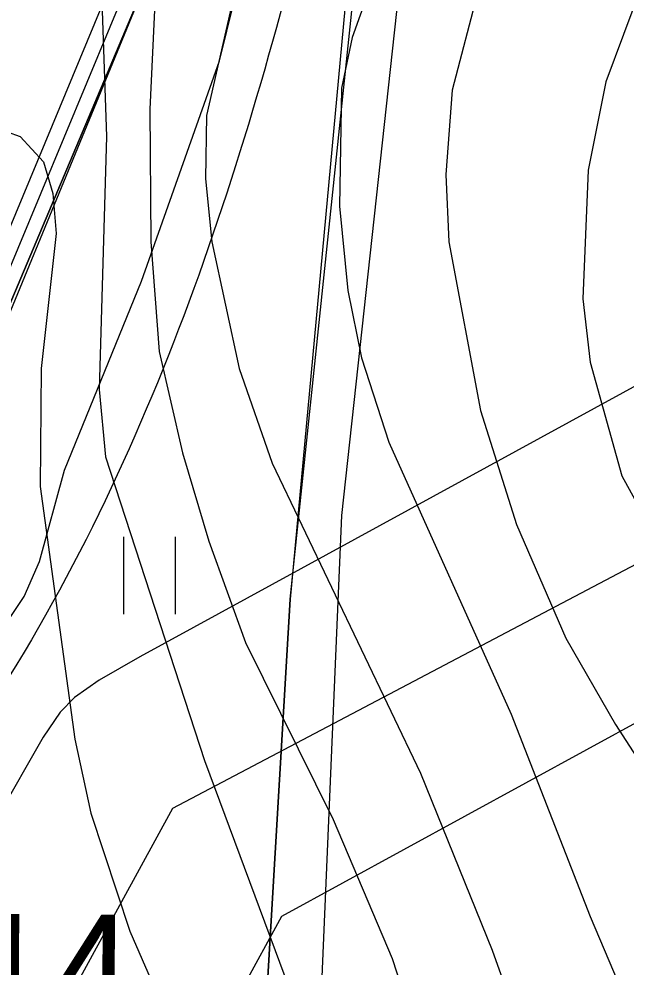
# Model space of a CAD drawing. Extents: x -684583 to -680383, y -1157874 to -1154904.
# Drawn here: x -682877.8 to -682795.6, y -1157026.8 to -1156898.5 of the extents above; entities that cross this region are included whole.
import ezdxf

# ---------------------------------------------------------------- set-up
doc = ezdxf.new("R2010")
doc.units = 0
for name, color, linetype in [('01_VRSTEVNICE', 7, 'Continuous'), ('02_KULTURY NÁVRH', 7, 'Continuous'), ('02_KULTURY STAV', 7, 'Continuous'), ('03_PC_OBJEKTY_STAV', 7, 'Continuous'), ('04_ZPF_OP_ORGAN', 7, 'Continuous'), ('06_BIOGEOGRAFIE', 7, 'Continuous'), ('06_ÚSES_IP', 7, 'Continuous'), ('07_OCH_P A POPISY TI', 7, 'Continuous'), ('07_PLYNOVOD', 7, 'Continuous')]:
    doc.layers.add(name, color=color, linetype=linetype)

msp = doc.modelspace()

# ---------------------------------------------------------------- linework, layer by layer
at = {"layer": '01_VRSTEVNICE'}
for points in [[(-682788.74, -1156881.3), (-682798.29, -1156906.97), (-682800.72, -1156918.96), (-682801.43, -1156936.36), (-682800.43, -1156944.92), (-682796.16, -1156960.32), (-682788.59, -1156974.01)], [(-682847.51, -1156890.14), (-682852.36, -1156911.54), (-682852.5, -1156920.1), (-682851.64, -1156928.65), (-682847.94, -1156945.77), (-682843.51, -1156958.61), (-682823.4, -1157000.55), (-682813.7, -1157024.51), (-682787.74, -1157097.26)], [(-682829.39, -1156891.85), (-682832.67, -1156900.98), (-682834.1, -1156907.83), (-682834.38, -1156923.8), (-682833.24, -1156935.22), (-682831.39, -1156944.34), (-682827.68, -1156955.76), (-682811.13, -1156992.56), (-682800.43, -1157019.95), (-682783.03, -1157061.03)], [(-682866.62, -1156893.42), (-682865.91, -1156914.39), (-682866.91, -1156948.62), (-682866.05, -1156957.75), (-682852.64, -1156998.83), (-682835.67, -1157044.48), (-682831.96, -1157059.03), (-682828.39, -1157079), (-682826.54, -1157084.99), (-682822.26, -1157094.98), (-682812.42, -1157111.1)], [(-682859.35, -1156895.28), (-682860.06, -1156910.68), (-682859.92, -1156928.65), (-682858.78, -1156943.49), (-682855.64, -1156957.18), (-682852.07, -1156969.16), (-682847.08, -1156982.86), (-682835.24, -1157006.82), (-682827.25, -1157025.65), (-682822.69, -1157039.63), (-682811.99, -1157079.57), (-682808.14, -1157089.56), (-682800.15, -1157105.25), (-682793.16, -1157116.66)], [(-682815.55, -1156894.42), (-682819.12, -1156908.11), (-682819.98, -1156919.53), (-682819.55, -1156928.65), (-682815.27, -1156951.48), (-682810.42, -1156966.88), (-682803.72, -1156982.29), (-682797.01, -1156993.98), (-682787.03, -1157009.39)], [(-682881.17, -1156913.11), (-682877.6, -1156914.39), (-682874.47, -1156917.81), (-682873.18, -1156922.09), (-682872.75, -1156927.51), (-682874.75, -1156945.77), (-682874.9, -1156961.75), (-682870.19, -1156995.98), (-682868.05, -1157005.97), (-682862.77, -1157021.94), (-682847.08, -1157057.89)]]:
    msp.add_lwpolyline(points, dxfattribs=at)
at = {"layer": '02_KULTURY NÁVRH'}
msp.add_lwpolyline([(-682862.34, -1156892.05), (-682893.52, -1156966.98), (-682903.32, -1156983.72), (-682910.25, -1156990.96), (-682915.97, -1156990.96), (-682923.35, -1156980.55), (-682919.74, -1156976.18), (-682907.53, -1156938.79), (-682903.62, -1156902.45), (-682942.04, -1156888.88)], dxfattribs=at)
at = {"layer": '02_KULTURY STAV'}
for points in [[(-682792.62, -1156514.96), (-682796.58, -1156536.16), (-682796.03, -1156549.68), (-682795.1, -1156567.41), (-682795.87, -1156587.1), (-682800.74, -1156607.7), (-682805.25, -1156630.03), (-682808.53, -1156661.75), (-682809.42, -1156675.8), (-682811.51, -1156694.23), (-682814.12, -1156742.41), (-682814.76, -1156765.27), (-682825.52, -1156817.11), (-682826.23, -1156835.78), (-682833.65, -1156897.15), (-682841.03, -1156977.03), (-682844.53, -1157035.81), (-682845.68, -1157065.25), (-682844.82, -1157086.77), (-682850.09, -1157090.88), (-682805.97, -1157127.99), (-682750, -1157164.87)], [(-682833.65, -1156897.15), (-682841.03, -1156977.03), (-682844.53, -1157035.81), (-682845.68, -1157065.25), (-682845.68, -1157080.84), (-682844.82, -1157086.77), (-682850.09, -1157090.88), (-682883.77, -1157064.59), (-682922.79, -1157034.61), (-682937.14, -1157024.36), (-682916.7, -1156994.23), (-682909.51, -1156993.03), (-682901.87, -1156985.12), (-682891.29, -1156967.88), (-682886.04, -1156970.38), (-682879.39, -1156972.45), (-682883.26, -1156983.81), (-682881.57, -1156983.38), (-682877.08, -1156976.67), (-682874.97, -1156971.91), (-682871.59, -1156959.54), (-682861.19, -1156933.96), (-682850.61, -1156904.16), (-682845.6, -1156883.82)], [(-682995.5, -1156898), (-682996.97, -1156905.5), (-683000.81, -1156918.21), (-683004.43, -1156928.02), (-683005.16, -1156938.5), (-682980.59, -1156950.71), (-682937.18, -1156970.39), (-682930.27, -1156976.77), (-682916.7, -1156994.23), (-682909.51, -1156993.03), (-682901.87, -1156985.12), (-682891.29, -1156967.88), (-682887.1, -1156956.12), (-682860.06, -1156892.14)], [(-682863.62, -1156968.56), (-682863.62, -1156979.06)], [(-682856.62, -1156968.56), (-682856.62, -1156979.06)]]:
    msp.add_lwpolyline(points, dxfattribs=at)
msp.add_lwpolyline([(-682851.1, -1156826.38), (-682850.89, -1156844.24), (-682854.34, -1156873.25), (-682860.06, -1156892.14), (-682887.1, -1156956.12), (-682891.29, -1156967.88), (-682886.04, -1156970.38), (-682879.39, -1156972.45), (-682883.26, -1156983.81), (-682881.57, -1156983.38), (-682877.08, -1156976.67), (-682874.97, -1156971.91), (-682871.59, -1156959.54), (-682861.19, -1156933.96), (-682850.61, -1156904.16), (-682845.6, -1156883.82), (-682841.06, -1156851.72), (-682842.39, -1156824.87)], close=True, dxfattribs=at)
at = {"layer": '04_ZPF_OP_ORGAN'}
msp.add_lwpolyline([(-682779.67, -1156436.1), (-682794.2, -1156466.69), (-682788.61, -1156477.13), (-682784.14, -1156488.69), (-682785.65, -1156500.47), (-682788.37, -1156536.68), (-682784.46, -1156588.73), (-682797.19, -1156641.23), (-682810.23, -1156775.49), (-682822.53, -1156859.77), (-682834.09, -1156965.69), (-682838.67, -1157072.57), (-682735.79, -1157152.27), (-682675.08, -1157204.91), (-682675.48, -1157169.72), (-682684.88, -1157129.04), (-682735.36, -1157001.81), (-682708.95, -1156906.13), (-682698.09, -1156909.32), (-682682.43, -1156889.14), (-682649.29, -1156744.14), (-682652.93, -1156622.47), (-682648.88, -1156555.77), (-682641, -1156504.41)], close=True, dxfattribs=at)
msp.add_lwpolyline([(-682878.44, -1156766.12), (-682899.08, -1156927.48), (-682904.19, -1156945.44), (-682901.17, -1156947.96), (-682910.4, -1156963.14), (-682919.29, -1156980.77), (-682914.84, -1156987.98), (-682909.81, -1156987.98), (-682903.02, -1156979.34), (-682894.88, -1156964.91), (-682864.52, -1156891.82)], dxfattribs=at)
at = {"layer": '06_BIOGEOGRAFIE'}
for points in [[(-682820.52, -1156443.86), (-682794.69, -1156436.97), (-682777.47, -1156454.19), (-682792.96, -1156667.78), (-682801.57, -1156726.35), (-682792.96, -1156755.63), (-682811.91, -1156802.14), (-682839.46, -1156886.54), (-682887.67, -1157000.23), (-682920.39, -1157038.12)], [(-683099.47, -1156889.99), (-683108.08, -1156852.09), (-683133.91, -1156841.76), (-683133.91, -1156814.2), (-683132.19, -1156784.91), (-683147.69, -1156747.02), (-683189.01, -1156748.74), (-683242.39, -1156712.57), (-683235.51, -1156631.61), (-683171.79, -1156531.71), (-683097.75, -1156511.04), (-683004.76, -1156526.54), (-682887.67, -1156483.48), (-682868.73, -1156459.36), (-682823.96, -1156452.47), (-682839.46, -1156516.2), (-682863.56, -1156605.77), (-682887.67, -1156736.68), (-682923.83, -1156891.71), (-682934.16, -1156915.82), (-682965.16, -1156929.6), (-683004.76, -1156926.16)], [(-683605.53, -1156693.94), (-683552.15, -1156773.17), (-683505.66, -1156862.74), (-683385.12, -1156876.52), (-683240.48, -1156867.91), (-682983.91, -1156935.09), (-682923.69, -1156998.38), (-682921.97, -1157094.84), (-682923.69, -1157198.19), (-682892.7, -1157272.26), (-682746.33, -1157329.1), (-682572.41, -1157337.72), (-682417.44, -1157289.49), (-682386.73, -1157266.62)]]:
    msp.add_spline(points, degree=3, dxfattribs=at)
at = {"layer": '06_ÚSES_IP'}
msp.add_lwpolyline([(-682860.06, -1156892.14), (-682891.29, -1156967.88), (-682901.87, -1156985.12), (-682909.51, -1156993.03), (-682916.7, -1156994.23), (-682937.14, -1157024.36), (-682922.79, -1157034.61), (-682883.77, -1157064.59), (-682851.66, -1157089.7), (-682844.82, -1157086.77), (-682844.53, -1157035.81), (-682841.03, -1156977.03), (-682826.23, -1156835.78)], dxfattribs=at)
at = {"layer": '07_OCH_P A POPISY TI'}
for p, q in [((-682767.02, -1156933.23), (-682861.4, -1156984.82)), ((-682842.16, -1157019.9), (-682748.58, -1156968.73)), ((-682861.4, -1156984.82), (-682866.9, -1156987.97)), ((-682866.9, -1156987.97), (-682870.27, -1156990.33)), ((-682870.27, -1156990.33), (-682872.19, -1156992.29)), ((-682872.19, -1156992.29), (-682874.5, -1156995.7)), ((-682874.5, -1156995.7), (-682887.34, -1157018.11)), ((-682864.64, -1157060.79), (-682842.16, -1157019.9))]:
    msp.add_line(p, q, dxfattribs=at)
at = {"layer": '07_PLYNOVOD'}
msp.add_lwpolyline([(-682369.73, -1156748.62), (-682856.97, -1157005.33), (-682893.69, -1157072.4), (-682917.2, -1157156.56), (-682941.77, -1157266.45), (-682978.36, -1157266.27), (-682983.87, -1157423.53), (-682924.91, -1157585.64), (-682996.21, -1157612), (-683026.05, -1157750.31), (-683062.69, -1157756.02), (-683074.55, -1157765.36), (-683106.38, -1157774.6)], dxfattribs=at)

# ---------------------------------------------------------------- texts
at = {"layer": '03_PC_OBJEKTY_STAV'}
msp.add_text('HS14', height=15, rotation=359.597, dxfattribs=at).set_placement((-682912.51, -1157034.37))

doc.saveas('drawing.dxf')
